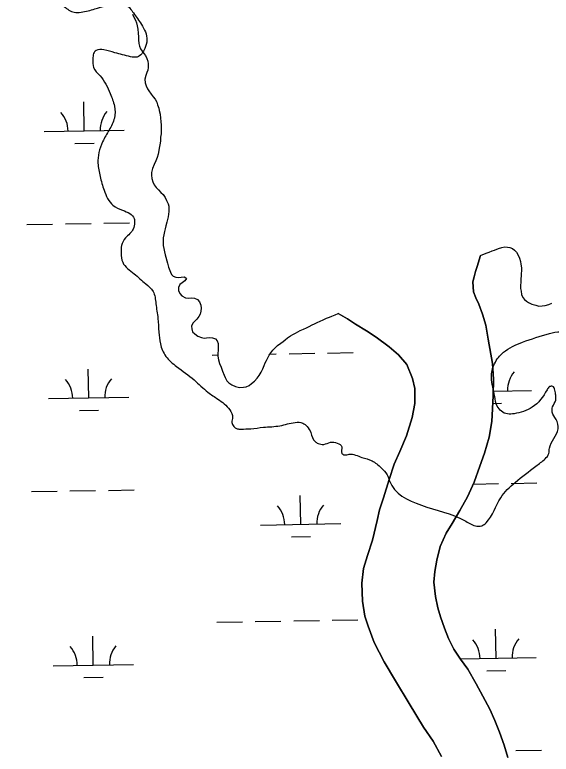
# Model space of a CAD drawing. Extents: x 3887375 to 3925618, y 296674 to 322633.
# Drawn here: x 3906769 to 3907437, y 308813 to 309734 of the extents above; entities that cross this region are included whole.
import ezdxf

# ---------------------------------------------------------------- set-up
doc = ezdxf.new("R2010")
doc.units = 0
for name, color, linetype in [('V-GRID-MAJR', 7, 'Continuous'), ('V-RIVR-EDGE', 7, 'Continuous'), ('V-TOPO-SHOR', 7, 'Continuous'), ('V-WETL-SWMP', 7, 'Continuous')]:
    doc.layers.add(name, color=color, linetype=linetype)

msp = doc.modelspace()

# ---------------------------------------------------------------- linework, layer by layer
at = {"layer": 'V-GRID-MAJR'}
msp.add_spline([(3907580.12, 302379.41), (3907476.16, 308435.86), (3907372.14, 314495.79), (3907268.13, 320555.71), (3907268.07, 320559.18)], degree=3, dxfattribs=at)
at = {"layer": 'V-RIVR-EDGE'}
msp.add_spline([(3906242.11, 309767.99), (3906253.25, 309773.72), (3906262.08, 309774.08), (3906267.45, 309771), (3906274.75, 309773.28), (3906279.75, 309779.8), (3906289.01, 309799.73), (3906303.25, 309815.05), (3906313.26, 309826.16), (3906327.86, 309832.64), (3906345.54, 309841.04), (3906357.84, 309850.99), (3906364, 309857.12), (3906367.09, 309866.32), (3906367.5, 309877.84), (3906367.15, 309890.12), (3906367.17, 309897.79), (3906369.49, 309905.08), (3906377.96, 309914.66), (3906383.73, 309920.01), (3906388.72, 309920.77), (3906402.91, 309916.51), (3906410.97, 309917.64), (3906415.21, 309924.54), (3906417.55, 309937.2), (3906417.17, 309940.27), (3906414.49, 309944.89), (3906401.07, 309947.99), (3906396.86, 309951.45), (3906396.87, 309957.98), (3906402.64, 309964.49), (3906402.67, 309972.93), (3906403.07, 309980.99), (3906409.99, 309986.73), (3906418.83, 309991.32), (3906418.85, 309997.46), (3906415.79, 310001.3), (3906410.04, 310004.39), (3906397.38, 310008.64), (3906397.78, 310015.93), (3906398.57, 310023.99), (3906398.59, 310032.82), (3906398.61, 310039.34), (3906399.83, 310068.89), (3906407.14, 310073.48), (3906420.57, 310073.45), (3906496.55, 310069.42), (3906539.52, 310062.02), (3906547.96, 310058.16), (3906757.66, 309960.16), (3906784.49, 309946.27), (3906795.22, 309940.11), (3906809.4, 309930.48), (3906825.13, 309927.75), (3906832.02, 309922.36), (3906839.67, 309908.91), (3906841.17, 309897.01), (3906840.01, 309891.25), (3906836.91, 309882.05), (3906830.36, 309869.4), (3906827.28, 309865.18), (3906826.11, 309860.2), (3906825.71, 309852.14), (3906824.16, 309847.15), (3906819.93, 309842.94), (3906817.62, 309838.34), (3906816.84, 309833.74), (3906814.9, 309825.3), (3906812.57, 309816.86), (3906807.94, 309806.13), (3906805.61, 309796.15), (3906797.14, 309784.66), (3906795.98, 309779.67), (3906797.5, 309775.83), (3906806.71, 309772.35), (3906818.97, 309765.8), (3906822.42, 309762.34), (3906823.92, 309750.82), (3906830.43, 309743.89), (3906842.7, 309736.95), (3906851.52, 309736.93), (3906868.81, 309741.11), (3906896.45, 309747.18), (3906907.2, 309746.01), (3906916.77, 309736), (3906926.71, 309721.78), (3906933.57, 309702.19), (3906930.86, 309691.83), (3906927.01, 309685.31), (3906921.24, 309681.11), (3906913.18, 309681.51), (3906893.62, 309686.55), (3906879.81, 309690.04), (3906870.21, 309689.29), (3906867.13, 309685.46), (3906866.35, 309678.56), (3906867.09, 309668.19), (3906875.12, 309657.81), (3906887.74, 309635.52), (3906893.07, 309620.15), (3906893.03, 309605.18), (3906886.47, 309590.23), (3906878.38, 309575.67), (3906873.74, 309562.24), (3906872.55, 309548.81), (3906875.2, 309532.3), (3906880.15, 309515.4), (3906891.23, 309496.57), (3906903.11, 309490.4), (3906917.67, 309480), (3906918.04, 309475.01), (3906916.49, 309466.95), (3906906.87, 309455.85), (3906901.85, 309446.65), (3906901.45, 309437.05), (3906903.34, 309425.53), (3906917.5, 309411.3), (3906932.05, 309398.6), (3906941.24, 309389.36), (3906944.66, 309374), (3906947.3, 309355.57), (3906948.41, 309338.68), (3906950.29, 309324.09), (3906957.16, 309308.34), (3906970.57, 309295.64), (3906992.4, 309279.08), (3907009.63, 309263.69), (3907021.9, 309255.21), (3907036.83, 309241.74), (3907040.26, 309232.52), (3907039.48, 309226), (3907045.98, 309218.31), (3907050.59, 309217.91), (3907062.87, 309218.27), (3907078.61, 309220.15), (3907099.34, 309222.01), (3907118.16, 309226.19), (3907127.75, 309225.4), (3907133.12, 309221.16), (3907137.7, 309213.47), (3907143.05, 309202.33), (3907146.88, 309200.02), (3907153.79, 309198.85), (3907162.24, 309201.52), (3907170.68, 309200.34), (3907176.42, 309195.72), (3907176.4, 309187.66), (3907179.47, 309185.74), (3907185.61, 309186.49), (3907201.34, 309182.61), (3907213.99, 309178.36), (3907225.49, 309169.5), (3907232.76, 309161.04), (3907235.81, 309153.36), (3907329.34, 309104), (3907342.75, 309097.44), (3907350.81, 309097.42), (3907356.2, 309101.25), (3907374.31, 309132.29), (3907392.4, 309151.44), (3907418.17, 309171.71), (3907429.7, 309180.9), (3907434.32, 309187.41), (3907435.11, 309193.93), (3907445.91, 309218.09), (3907443.26, 309229.99), (3907438.67, 309238.83), (3907439.07, 309245.74), (3907442.93, 309253.79), (3907442.95, 309259.93), (3907441.81, 309266.46), (3907439.14, 309271.07), (3907435.3, 309270.69), (3907432.22, 309266.86), (3907413.74, 309245.03), (3907391.08, 309237.03), (3907382.63, 309236.67), (3907369.99, 309246.29), (3907366.95, 309258.58), (3907362.79, 309282.39), (3907366.67, 309299.27), (3907377.83, 309313.44), (3907401.66, 309326.05), (3907435.08, 309336.71), (3907448.9, 309338.98), (3907468.84, 309332.79), (3907487.63, 309323.53), (3907504.86, 309310.05), (3907506.76, 309298.92), (3907505.96, 309287.02), (3907497.86, 309269.77), (3907497.07, 309261.71), (3907499.73, 309251.73), (3907505.83, 309233.29), (3907516.92, 309217.14), (3907529.94, 309207.52), (3907536.08, 309207.5), (3907546.83, 309208.24), (3907558.73, 309207.44), (3907575.99, 309202.03), (3907589.4, 309193.55), (3907598.97, 309185.08), (3907603.17, 309175.09), (3907615.01, 309150.12), (3907615.75, 309139.75), (3907612.65, 309129.01), (3907609.19, 309127.49), (3907604.6, 309132.87), (3907604.62, 309140.55), (3907602.33, 309146.69), (3907595.04, 309148.25), (3907592.73, 309142.5), (3907590.4, 309132.14), (3907589.98, 309119.86), (3907587.27, 309110.27), (3907580.35, 309105.3), (3907570.76, 309104.94), (3907558.47, 309102.66), (3907555, 309096.92), (3907554.21, 309087.71), (3907555.71, 309074.27), (3907561.05, 309061.97), (3907569.86, 309051.97), (3907577.15, 309053.11), (3907585.98, 309051.17), (3907601.7, 309046.52), (3907607.46, 309046.89), (3907615.53, 309050.71), (3907622.87, 309071.8), (3907628.64, 309077.54), (3907640.93, 309078.66), (3907650.15, 309082.86), (3907651.7, 309087.85), (3907642.5, 309095.16), (3907640.99, 309104.38), (3907647.93, 309118.18), (3907656.78, 309124.3), (3907666.37, 309123.51), (3907671.73, 309118.5), (3907677.46, 309107.74), (3907685.89, 309099.28), (3907693.16, 309090.82), (3907692.37, 309083.91), (3907692.35, 309074.32), (3907697.68, 309055.5), (3907698.02, 309038.99), (3907705.61, 309005.2), (3907709.78, 308985.23), (3907720.49, 308970.23), (3907733.12, 308954.08), (3907744.21, 308939.47), (3907750.33, 308930.24), (3907766.05, 308921.76), (3907782.53, 308914.81), (3907793.27, 308910.95), (3907810.53, 308906.3), (3907827.79, 308902.42), (3907841.21, 308897.78), (3907853.87, 308893.91), (3907866.92, 308895.03), (3907884.58, 308897.67), (3907903.4, 308902.23), (3907916.87, 308914.48), (3907934.16, 308922.88), (3907944.15, 308928.23), (3907946.84, 308927.45), (3907947.58, 308919.78), (3907939.51, 308914.81), (3907937.19, 308905.99), (3907942.54, 308897.53), (3907948.67, 308894.06), (3907961.74, 308900.94), (3907971.75, 308914.34), (3907975.99, 308921.24), (3907978.29, 308922), (3907985.2, 308920.84), (3907995.93, 308913.52), (3908003.6, 308912.73), (3908010.13, 308914.63), (3908015.9, 308920.38), (3908018.99, 308926.51), (3908018.64, 308939.56), (3908022.88, 308947.99), (3908025.6, 308961.42), (3908026.78, 308974.85), (3908029.12, 308986.36), (3908034.51, 308993.25), (3908038.35, 308994.4), (3908042.56, 308992.08), (3908045.62, 308987.85), (3908053.29, 308985.15), (3908068.26, 308983.96), (3908077.86, 308987.01), (3908084.78, 308991.59), (3908095.58, 309013.44), (3908122.89, 309038.32), (3908138.28, 309050.57), (3908144.42, 309053.24), (3908151.33, 309053.22), (3908156.7, 309048.99), (3908172.01, 309032.83), (3908175.83, 309027.83), (3908177.34, 309014.78), (3908177.25, 308979.47), (3908180.65, 308957.58), (3908184.72, 308896.93), (3908196.13, 308854.3), (3908206.41, 308822.03), (3908205.22, 308806.3), (3908197.91, 308797.87), (3908195.19, 308784.83), (3908193.63, 308775.24), (3908195.9, 308760.65), (3908202.76, 308739.52), (3908211.15, 308720.7), (3908210.36, 308710.72), (3908201.49, 308692.7), (3908191.09, 308679.68), (3908188.77, 308670.86), (3908188.36, 308660.88), (3908194.07, 308639.75), (3908206.65, 308606.71), (3908210.81, 308583.29), (3908217.98, 308532.23), (3908217.91, 308502.67), (3908212.85, 308475.82), (3908207.43, 308458.56), (3908207.42, 308453.96), (3908208.94, 308446.66), (3908215.06, 308438.97), (3908220.05, 308438.96), (3908231.55, 308431.25), (3908241.13, 308424.7), (3908246.12, 308424.69), (3908273.03, 308443.05), (3908282.25, 308447.63), (3908288.01, 308448.38), (3908299.51, 308444.9), (3908317.52, 308431.81), (3908333.22, 308415.65), (3908355.05, 308397.17), (3908378.4, 308371.4), (3908401.74, 308341.4)], degree=3, dxfattribs=at)
at = {"layer": 'V-TOPO-SHOR'}
for points in [[(3907349.16, 309433.96), (3907345.06, 309420.34), (3907343, 309414.23), (3907341.18, 309407.42), (3907339.83, 309401.32), (3907339.88, 309395), (3907340.63, 309388.91), (3907343.5, 309381.21), (3907347.08, 309373.27), (3907351.87, 309360.9), (3907355.72, 309347.11), (3907358.91, 309330.03), (3907364.07, 309299.63), (3907365.4, 309280.2), (3907364.87, 309259.11), (3907363.25, 309227.24), (3907360.13, 309208.01), (3907354.2, 309187.82), (3907348.48, 309171.61), (3907341.38, 309151.64), (3907333.1, 309133.54), (3907323.63, 309116.36), (3907313.69, 309100.35), (3907306.52, 309088.35), (3907298.93, 309071.66), (3907294.62, 309054.76), (3907292.15, 309040.68), (3907291.09, 309027.09), (3907293.11, 309009.54), (3907296.03, 308995.51), (3907299.41, 308984.06), (3907304.21, 308969.81), (3907309.23, 308956.97), (3907316.13, 308943.67), (3907324.19, 308931.32), (3907333.2, 308918.98), (3907343.88, 308900.8), (3907352.21, 308885.4), (3907360.77, 308869.31), (3907367.21, 308854.84), (3907372.95, 308840.37), (3907378.7, 308824.48), (3907383.27, 308809.06)], [(3907278.22, 308846.9), (3907260.18, 308876.27), (3907243.09, 308904.24), (3907229.31, 308928.02), (3907216.7, 308952.28), (3907209.28, 308972.36), (3907205.19, 308984.98), (3907202.23, 309003.69), (3907201.35, 309026.17), (3907203.54, 309044.23), (3907208.56, 309060.43), (3907214.73, 309079.69), (3907220.62, 309103.86), (3907223.33, 309117.47), (3907228.12, 309132.26), (3907235.43, 309155.28), (3907241.61, 309174.06), (3907248.74, 309190.05), (3907257.01, 309209.32), (3907264.09, 309232.1), (3907267.23, 309249.93), (3907267.55, 309268.2), (3907264.63, 309281.06), (3907257.23, 309298.1), (3907247.06, 309310.43), (3907235.27, 309320.17), (3907219.24, 309332.23), (3907207, 309340.33), (3907193.58, 309348.65), (3907183.45, 309355.12), (3907172.02, 309361.61)], [(3907300.54, 308810.31), (3907290.31, 308829.43), (3907278.22, 308846.9)]]:
    msp.add_lwpolyline(points, dxfattribs=at)
at = {"layer": 'V-WETL-SWMP'}
for p, q in [((3906855.35, 309589.25), (3906854.73, 309625.25)), ((3906805.36, 309588.4), (3906905.34, 309590.11)), ((3906843.62, 309573.62), (3906867.61, 309574.03)), ((3906783.94, 309472.58), (3906815.93, 309473.13)), ((3906831.93, 309473.4), (3906863.92, 309473.95)), ((3906879.92, 309474.23), (3906911.92, 309474.78)), ((3907110.75, 309311.66), (3907142.74, 309312.21)), ((3907158.74, 309312.49), (3907190.73, 309313.04)), ((3907014.76, 309310.02), (3907021.76, 309310.14)), ((3907086.83, 309311.25), (3907094.75, 309311.39)), ((3906861.06, 309256.63), (3906860.44, 309292.62)), ((3906811.07, 309255.77), (3906911.05, 309257.49)), ((3907365.03, 309265.28), (3907412.89, 309266.1)), ((3907364.4, 309249.83), (3907375.16, 309250.02)), ((3906849.33, 309240.99), (3906873.32, 309241.41)), ((3907340.36, 309149.41), (3907371.47, 309149.94)), ((3907387.47, 309150.22), (3907419.46, 309150.76)), ((3906789.65, 309139.95), (3906821.64, 309140.5)), ((3906837.64, 309140.78), (3906869.63, 309141.33)), ((3906885.63, 309141.6), (3906917.63, 309142.15)), ((3907125.24, 309099.28), (3907124.62, 309135.27)), ((3907075.24, 309098.42), (3907175.23, 309100.14)), ((3907113.5, 309083.64), (3907137.5, 309084.05)), ((3907020.47, 308977.39), (3907052.46, 308977.94)), ((3907068.46, 308978.21), (3907100.46, 308978.76)), ((3907116.45, 308979.04), (3907148.45, 308979.59)), ((3907164.45, 308979.86), (3907196.44, 308980.41)), ((3907368.6, 308932.62), (3907367.99, 308968.61)), ((3906866.77, 308924), (3906866.15, 308960)), ((3907323.85, 308931.85), (3907418.6, 308933.47)), ((3906816.78, 308923.14), (3906916.76, 308924.86)), ((3907356.87, 308916.98), (3907380.87, 308917.39)), ((3906855.04, 308908.37), (3906879.03, 308908.78)), ((3907297.19, 308815.94), (3907297.52, 308815.95)), ((3907393.17, 308817.59), (3907425.17, 308818.14))]:
    msp.add_line(p, q, dxfattribs=at)
for points in [[(3906915.69, 309734.36), (3906917.83, 309729.94), (3906919.25, 309727.16), (3906920.44, 309723.9), (3906921.41, 309719.94), (3906922.14, 309715.75), (3906922.65, 309710.86), (3906922.92, 309706.43)], [(3906922.92, 309706.43), (3906923.18, 309702.46), (3906923.45, 309698.04), (3906924.18, 309694.54), (3906925.61, 309691.29), (3906927.73, 309688.51), (3906929.85, 309685.73), (3906931.74, 309682.94), (3906933.4, 309679.46), (3906934.83, 309675.97), (3906935.09, 309672.71), (3906935.12, 309668.04), (3906934.69, 309664.77), (3906933.54, 309661.73), (3906932.17, 309657.99), (3906931.04, 309653.55), (3906931.31, 309649.12), (3906932.51, 309645.4), (3906934.17, 309641.68), (3906936.06, 309638.89), (3906938.89, 309634.95), (3906941.48, 309631.71), (3906943.84, 309628.69), (3906945.97, 309624.75), (3906946.93, 309621.72), (3906948.36, 309617.54), (3906948.85, 309614.51), (3906950.06, 309609.85), (3906950.56, 309605.19), (3906950.83, 309600.76), (3906951.1, 309596.33), (3906951.36, 309592.6), (3906951.16, 309589.1), (3906951.19, 309585.37), (3906950.52, 309581.17), (3906950.33, 309576.5), (3906949.67, 309571.6), (3906949, 309567.63), (3906948.56, 309564.59), (3906947.43, 309560.15), (3906946.3, 309555.94), (3906944.46, 309551.73), (3906942.4, 309547.28), (3906940.58, 309542.37), (3906939.21, 309537.46), (3906939.24, 309533.96), (3906939.74, 309529.77), (3906940.71, 309525.57), (3906942.61, 309521.86), (3906944.97, 309518.61), (3906947.79, 309515.84), (3906951.08, 309512.6), (3906953.9, 309509.82), (3906956.26, 309506.34), (3906957.92, 309502.62), (3906959.82, 309498.44), (3906960.78, 309495.41), (3906960.81, 309492.15), (3906960.83, 309488.89), (3906960.4, 309485.38), (3906959.95, 309482.35), (3906959.28, 309478.84), (3906958.38, 309475.34), (3906957.02, 309470.89), (3906956.11, 309467.16), (3906955.44, 309463.88), (3906954.54, 309459.91), (3906953.87, 309456.17), (3906953.66, 309452.67), (3906953.69, 309449.41), (3906953.95, 309446.38), (3906954.68, 309442.65), (3906955.64, 309438.7), (3906956.37, 309434.97), (3906957.1, 309431.94), (3906958.3, 309427.29), (3906959.03, 309424.26), (3906960.46, 309419.61), (3906962.85, 309413.33), (3906964.27, 309410.54), (3906966.39, 309408.23), (3906969.43, 309406.85), (3906972.46, 309406.64)], [(3907383.27, 308809.06), (3907378.7, 308824.48), (3907372.95, 308840.37), (3907367.21, 308854.84), (3907360.77, 308869.31), (3907352.21, 308885.41), (3907343.88, 308900.8), (3907333.2, 308918.98), (3907324.19, 308931.32), (3907316.13, 308943.67), (3907309.23, 308956.97), (3907304.21, 308969.81), (3907299.41, 308984.06), (3907296.03, 308995.51), (3907293.11, 309009.54), (3907291.09, 309027.09), (3907292.15, 309040.68), (3907294.62, 309054.76), (3907298.93, 309071.66), (3907306.52, 309088.35), (3907313.69, 309100.35), (3907323.63, 309116.36), (3907333.1, 309133.54), (3907341.38, 309151.64), (3907348.48, 309171.61), (3907354.2, 309187.82), (3907360.13, 309208.01), (3907363.25, 309227.24), (3907364.87, 309259.11), (3907365.4, 309280.2), (3907364.07, 309299.63), (3907358.91, 309330.03), (3907355.72, 309347.11), (3907351.86, 309360.9), (3907347.08, 309373.27), (3907343.5, 309381.21), (3907340.63, 309388.91), (3907339.88, 309395), (3907339.83, 309401.32), (3907341.18, 309407.42), (3907343, 309414.23), (3907345.06, 309420.34), (3907349.16, 309433.96), (3907356.14, 309436.81), (3907359.86, 309438.24), (3907363.58, 309439.67), (3907366.6, 309440.63), (3907371.48, 309442.77), (3907375.67, 309443.97), (3907379.63, 309444.7), (3907382.67, 309444.49), (3907385.7, 309444.05), (3907389.21, 309442.91), (3907391.56, 309440.83), (3907394.15, 309438.05), (3907396.27, 309434.57), (3907397.71, 309430.62), (3907398.91, 309426.43), (3907399.63, 309423.4), (3907400.14, 309418.51), (3907400.17, 309414.78), (3907399.96, 309411.74), (3907399.75, 309408.71), (3907399.55, 309404.98), (3907399.35, 309400.78), (3907399.15, 309396.81), (3907399.18, 309393.08), (3907399.67, 309389.58), (3907400.4, 309385.62), (3907402.07, 309381.9), (3907403.95, 309379.35), (3907406.3, 309377.04), (3907408.88, 309375.43), (3907413.33, 309373.37), (3907418.01, 309372), (3907421.75, 309371.1), (3907425.94, 309371.14), (3907429.91, 309371.63), (3907434.33, 309373.07), (3907438.04, 309374.73)], [(3906972.46, 309406.64), (3906976.19, 309407.14), (3906980.39, 309407.41), (3906982.97, 309405.33), (3906980.89, 309402.51), (3906977.41, 309400.15), (3906974.63, 309398.03), (3906972.8, 309394.05), (3906973.06, 309390.32), (3906974.73, 309386.6), (3906977.08, 309383.82), (3906981.53, 309381.29), (3906984.8, 309380.85), (3906988.76, 309381.35), (3906992.73, 309380.92), (3906996.71, 309379.32), (3906999.07, 309376.3), (3907000.73, 309372.12), (3907000.99, 309368.62), (3907000.79, 309364.66), (3906999.89, 309361.15), (3906998.28, 309358.11), (3906995.74, 309354.82), (3906993.2, 309352.23), (3906990.88, 309349.88), (3906989.28, 309346.14), (3906989.54, 309342.64), (3906990.5, 309339.15), (3906993.09, 309336.37), (3906997.08, 309333.6), (3907001.53, 309331.78), (3907004.8, 309331.1), (3907007.83, 309331.59), (3907011.09, 309332.09), (3907015.29, 309331.65), (3907019.03, 309330.28), (3907020.92, 309327.73), (3907022.11, 309324.24), (3907022.38, 309319.82), (3907022.18, 309316.32), (3907021.75, 309311.88), (3907021.77, 309308.61), (3907022.74, 309303.96), (3907023.95, 309299.54), (3907025.85, 309295.12), (3907027.75, 309290), (3907029.66, 309284.89), (3907030.85, 309282.1), (3907033.22, 309278.15), (3907035.57, 309275.61), (3907039.32, 309272.84), (3907044, 309271.01), (3907048.91, 309269.65), (3907054.04, 309269.92), (3907057.3, 309270.65), (3907060.79, 309272.31), (3907064.03, 309274.44), (3907067.74, 309277.73), (3907070.74, 309281.26), (3907073.51, 309284.78), (3907075.81, 309288.76), (3907077.88, 309292.74), (3907079.71, 309296.96), (3907081.08, 309300.23), (3907082.46, 309303.28), (3907084.3, 309306.79), (3907085.91, 309309.84), (3907087.75, 309312.65), (3907090.52, 309316.17), (3907093.06, 309318.76), (3907096.3, 309321.81), (3907100.48, 309324.88), (3907103.26, 309326.77), (3907105.81, 309329.12), (3907108.59, 309331.48), (3907112.53, 309333.84), (3907115.32, 309335.73), (3907118.8, 309337.16), (3907121.59, 309338.81), (3907124.61, 309340.47), (3907128.79, 309342.37), (3907132.51, 309344.03), (3907135.76, 309345.69), (3907139.48, 309347.59), (3907142.27, 309349.01), (3907145.75, 309350.44), (3907149.24, 309352.1), (3907152.96, 309353.99), (3907157.37, 309355.9), (3907160.86, 309357.09), (3907163.88, 309358.28), (3907168.07, 309359.95), (3907172.02, 309361.61), (3907183.45, 309355.12), (3907193.58, 309348.65), (3907207, 309340.32), (3907219.24, 309332.23), (3907235.27, 309320.17), (3907247.06, 309310.43), (3907257.23, 309298.1), (3907264.63, 309281.06)], [(3907264.63, 309281.06), (3907267.55, 309268.2), (3907267.23, 309249.93), (3907264.09, 309232.1), (3907257.01, 309209.32), (3907248.74, 309190.05), (3907241.61, 309174.06), (3907235.43, 309155.28), (3907228.12, 309132.26), (3907223.33, 309117.47), (3907220.63, 309103.86), (3907214.73, 309079.68), (3907208.56, 309060.43), (3907203.54, 309044.23), (3907201.35, 309026.17), (3907202.23, 309003.69), (3907205.19, 308984.98), (3907209.28, 308972.36), (3907216.7, 308952.28), (3907229.31, 308928.02), (3907243.09, 308904.24), (3907260.18, 308876.27), (3907278.22, 308846.9), (3907290.31, 308829.43), (3907300.54, 308810.31)]]:
    msp.add_lwpolyline(points, dxfattribs=at)
for centre, start, end in [((3906800.11, 309588.78), 0.21154, 41.7552), ((3906910.58, 309590.68), 140.21154, 181.75519), ((3907418.12, 309266.67), 140.21154, 181.75519), ((3906805.82, 309256.16), 0.21154, 41.7552), ((3906916.29, 309258.05), 140.21154, 181.75519), ((3907069.99, 309098.8), 0.21154, 41.7552), ((3907180.46, 309100.7), 140.21154, 181.75519), ((3907313.36, 308932.14), 0.21154, 41.7552), ((3907423.83, 308934.04), 140.21154, 181.75519), ((3906811.53, 308923.53), 0.21154, 41.7552), ((3906922, 308925.43), 140.21154, 181.75519)]:
    msp.add_arc(centre, 35.25, start, end, dxfattribs=at)

doc.saveas('drawing.dxf')
